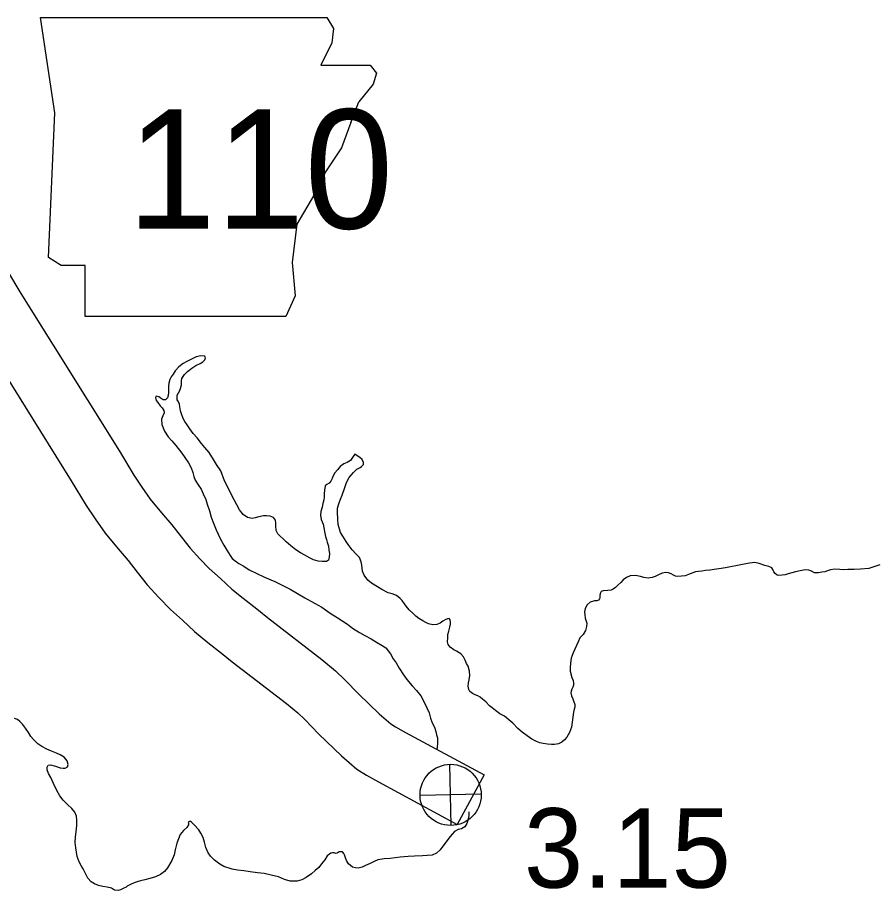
# Model space of a CAD drawing. Extents: x -939622 to -934222, y 1383701 to 1385301.
# Drawn here: x -936528.63 to -936514.97, y 1384692.93 to 1384706.85 of the extents above; entities that cross this region are included whole.
import ezdxf

# ---------------------------------------------------------------- set-up
doc = ezdxf.new("R2010")
doc.units = 0
for name, color, linetype in [('Level 10', 7, 'Continuous'), ('Level 21', 7, 'Continuous'), ('Level 25', 7, 'Continuous'), ('Level 26', 7, 'Continuous'), ('Level 9', 7, 'Continuous')]:
    doc.layers.add(name, color=color, linetype=linetype)

msp = doc.modelspace()

# ---------------------------------------------------------------- linework, layer by layer
at = {"layer": 'Level 10'}
for points in [[(-936528.792, 1384702.806), (-936528.575, 1384702.449), (-936527.006, 1384699.933), (-936526.775, 1384699.552), (-936526.648, 1384699.362), (-936526.513, 1384699.17), (-936526.335, 1384698.951), (-936526.17, 1384698.758), (-936526.016, 1384698.562), (-936525.875, 1384698.385), (-936525.723, 1384698.215), (-936525.573, 1384698.064), (-936525.393, 1384697.903), (-936525.214, 1384697.735), (-936525.034, 1384697.587), (-936524.816, 1384697.419), (-936524.646, 1384697.28), (-936523.778, 1384696.611), (-936523.558, 1384696.43), (-936523.412, 1384696.289), (-936523.189, 1384696.056), (-936522.863, 1384695.743), (-936522.753, 1384695.651), (-936522.677, 1384695.584), (-936522.604, 1384695.538), (-936522.444, 1384695.448), (-936521.191, 1384694.772)], [(-936529.341, 1384701.977), (-936527.773, 1384699.462), (-936527.535, 1384699.069), (-936527.39, 1384698.853), (-936527.23, 1384698.626), (-936527.027, 1384698.376), (-936526.867, 1384698.188), (-936526.721, 1384698.003), (-936526.562, 1384697.803), (-936526.378, 1384697.598), (-936526.193, 1384697.411), (-936526.002, 1384697.24), (-936525.809, 1384697.059), (-936525.595, 1384696.882), (-936525.376, 1384696.714), (-936525.207, 1384696.575), (-936524.339, 1384695.907), (-936524.158, 1384695.758), (-936524.05, 1384695.654), (-936523.826, 1384695.42), (-936523.465, 1384695.073), (-936523.34, 1384694.969), (-936523.219, 1384694.861), (-936523.064, 1384694.764), (-936522.876, 1384694.659), (-936521.618, 1384693.98)], [(-936521.191, 1384694.772), (-936521.618, 1384693.98)]]:
    msp.add_lwpolyline(points, dxfattribs=at)
at = {"layer": 'Level 21'}
for p, q in [((-936528.033, 1384705.331), (-936528.262, 1384706.854)), ((-936528.262, 1384706.854), (-936523.698, 1384706.851)), ((-936523.698, 1384706.851), (-936523.592, 1384706.676)), ((-936523.694, 1384706.854), (-936523.694, 1384706.854)), ((-936523.592, 1384706.676), (-936523.618, 1384706.448)), ((-936523.618, 1384706.448), (-936523.795, 1384706.092)), ((-936523.795, 1384706.092), (-936523.009, 1384706.092)), ((-936523.009, 1384706.092), (-936522.907, 1384705.966)), ((-936522.907, 1384705.966), (-936522.958, 1384705.788)), ((-936522.958, 1384705.788), (-936523.186, 1384705.509)), ((-936523.313, 1384705.179), (-936523.186, 1384705.509)), ((-936528.135, 1384703.022), (-936528.033, 1384705.331)), ((-936523.313, 1384705.179), (-936523.465, 1384704.773)), ((-936523.465, 1384704.773), (-936523.719, 1384704.392)), ((-936523.719, 1384704.392), (-936523.897, 1384704.037)), ((-936523.897, 1384704.037), (-936524.176, 1384703.555)), ((-936524.176, 1384703.555), (-936524.252, 1384702.946)), ((-936527.932, 1384702.895), (-936528.135, 1384703.022)), ((-936524.252, 1384702.946), (-936524.201, 1384702.413)), ((-936527.551, 1384702.895), (-936527.932, 1384702.895)), ((-936527.551, 1384702.083), (-936527.551, 1384702.895)), ((-936524.201, 1384702.413), (-936524.354, 1384702.083)), ((-936524.354, 1384702.083), (-936527.551, 1384702.083))]:
    msp.add_line(p, q, dxfattribs=at)
at = {"layer": 'Level 26'}
for p, q in [((-936521.713, 1384693.962), (-936521.735, 1384694.939)), ((-936521.236, 1384694.462), (-936522.212, 1384694.439))]:
    msp.add_line(p, q, dxfattribs=at)
msp.add_circle((-936521.724, 1384694.451), 0.488, dxfattribs=at)
at = {"layer": 'Level 9'}
for points in [[(-936524.504, 1384698.67), (-936524.509, 1384698.745), (-936524.511, 1384698.79), (-936524.518, 1384698.835), (-936524.549, 1384698.879), (-936524.604, 1384698.899), (-936524.658, 1384698.903), (-936524.709, 1384698.902), (-936524.784, 1384698.887), (-936524.84, 1384698.871), (-936524.888, 1384698.86), (-936524.964, 1384698.879), (-936525.034, 1384698.925), (-936525.091, 1384699.001), (-936525.135, 1384699.078), (-936525.177, 1384699.158), (-936525.331, 1384699.46), (-936525.39, 1384699.621), (-936525.456, 1384699.724), (-936525.503, 1384699.804), (-936525.576, 1384699.913), (-936525.642, 1384699.992), (-936525.695, 1384700.057), (-936525.766, 1384700.145), (-936525.832, 1384700.218), (-936525.882, 1384700.289), (-936525.923, 1384700.356), (-936525.961, 1384700.409), (-936525.987, 1384700.457), (-936526.016, 1384700.531), (-936526.029, 1384700.579), (-936526.04, 1384700.642), (-936526.045, 1384700.687), (-936526.064, 1384700.722), (-936526.086, 1384700.752), (-936526.082, 1384700.83), (-936526.062, 1384700.864), (-936526.043, 1384700.9), (-936526.029, 1384700.937), (-936526.018, 1384700.994), (-936526.014, 1384701.055), (-936526.01, 1384701.094), (-936525.967, 1384701.158), (-936525.92, 1384701.205), (-936525.853, 1384701.258), (-936525.785, 1384701.302), (-936525.717, 1384701.335), (-936525.676, 1384701.36), (-936525.644, 1384701.394), (-936525.632, 1384701.421), (-936525.642, 1384701.451), (-936525.709, 1384701.458), (-936525.78, 1384701.441), (-936525.869, 1384701.399), (-936525.928, 1384701.367), (-936525.99, 1384701.335), (-936526.058, 1384701.282), (-936526.115, 1384701.214), (-936526.147, 1384701.165), (-936526.179, 1384701.119), (-936526.204, 1384701.079), (-936526.22, 1384701.018), (-936526.225, 1384700.973), (-936526.223, 1384700.916), (-936526.222, 1384700.871), (-936526.226, 1384700.825), (-936526.24, 1384700.783), (-936526.272, 1384700.755), (-936526.308, 1384700.754), (-936526.354, 1384700.785), (-936526.379, 1384700.803), (-936526.421, 1384700.81), (-936526.432, 1384700.789), (-936526.419, 1384700.744), (-936526.391, 1384700.709), (-936526.356, 1384700.659), (-936526.325, 1384700.624), (-936526.297, 1384700.583), (-936526.293, 1384700.547), (-936526.315, 1384700.498), (-936526.337, 1384700.443), (-936526.329, 1384700.359), (-936526.287, 1384700.255), (-936526.23, 1384700.164), (-936526.171, 1384700.102), (-936526.105, 1384700.023), (-936526.011, 1384699.903), (-936525.964, 1384699.832), (-936525.904, 1384699.746), (-936525.863, 1384699.669), (-936525.833, 1384699.595), (-936525.819, 1384699.532), (-936525.796, 1384699.47), (-936525.749, 1384699.399), (-936525.702, 1384699.328), (-936525.672, 1384699.254), (-936525.63, 1384699.162), (-936525.604, 1384699.088), (-936525.571, 1384698.983), (-936525.541, 1384698.882), (-936525.507, 1384698.784)], [(-936522.167, 1384697.226), (-936522.231, 1384697.263), (-936522.28, 1384697.301), (-936522.321, 1384697.344), (-936522.386, 1384697.406), (-936522.433, 1384697.464), (-936522.461, 1384697.5), (-936522.498, 1384697.55), (-936522.53, 1384697.585), (-936522.585, 1384697.634), (-936522.658, 1384697.659), (-936522.719, 1384697.675), (-936522.819, 1384697.729), (-936522.89, 1384697.772), (-936522.985, 1384697.829), (-936523.046, 1384697.876), (-936523.103, 1384697.958), (-936523.129, 1384698.021), (-936523.133, 1384698.069), (-936523.141, 1384698.117), (-936523.152, 1384698.17), (-936523.178, 1384698.236), (-936523.231, 1384698.294), (-936523.296, 1384698.361), (-936523.359, 1384698.447), (-936523.39, 1384698.494), (-936523.441, 1384698.58), (-936523.479, 1384698.636), (-936523.516, 1384698.764), (-936523.524, 1384698.851), (-936523.528, 1384698.959), (-936523.527, 1384699.025), (-936523.505, 1384699.092), (-936523.48, 1384699.168), (-936523.455, 1384699.235), (-936523.411, 1384699.354), (-936523.384, 1384699.433), (-936523.341, 1384699.512), (-936523.309, 1384699.552), (-936523.272, 1384699.596), (-936523.242, 1384699.624), (-936523.219, 1384699.648), (-936523.19, 1384699.664), (-936523.169, 1384699.674), (-936523.148, 1384699.69), (-936523.116, 1384699.724), (-936523.111, 1384699.754), (-936523.137, 1384699.801), (-936523.174, 1384699.833), (-936523.214, 1384699.859), (-936523.239, 1384699.882), (-936523.251, 1384699.888), (-936523.28, 1384699.851), (-936523.3, 1384699.817), (-936523.323, 1384699.787), (-936523.373, 1384699.755), (-936523.429, 1384699.732), (-936523.488, 1384699.688), (-936523.528, 1384699.636), (-936523.569, 1384699.589), (-936523.6, 1384699.531), (-936523.614, 1384699.498), (-936523.634, 1384699.455), (-936523.663, 1384699.424), (-936523.698, 1384699.405), (-936523.724, 1384699.383), (-936523.727, 1384699.371), (-936523.737, 1384699.317), (-936523.741, 1384699.25), (-936523.74, 1384699.202), (-936523.747, 1384699.157), (-936523.76, 1384699.099), (-936523.774, 1384699.042), (-936523.796, 1384698.972), (-936523.797, 1384698.915), (-936523.786, 1384698.846), (-936523.759, 1384698.768), (-936523.745, 1384698.709), (-936523.731, 1384698.628), (-936523.717, 1384698.574), (-936523.703, 1384698.526), (-936523.693, 1384698.482), (-936523.673, 1384698.419), (-936523.665, 1384698.353), (-936523.657, 1384698.302), (-936523.659, 1384698.245), (-936523.672, 1384698.196), (-936523.701, 1384698.174), (-936523.773, 1384698.172), (-936523.837, 1384698.179), (-936523.909, 1384698.201), (-936523.977, 1384698.235), (-936524.05, 1384698.275), (-936524.12, 1384698.312), (-936524.194, 1384698.361), (-936524.274, 1384698.422), (-936524.345, 1384698.489), (-936524.397, 1384698.535), (-936524.441, 1384698.576), (-936524.481, 1384698.617), (-936524.504, 1384698.67)], [(-936525.507, 1384698.784), (-936525.462, 1384698.68), (-936525.43, 1384698.609), (-936525.388, 1384698.52), (-936525.34, 1384698.437), (-936525.293, 1384698.357), (-936525.242, 1384698.269), (-936525.207, 1384698.221), (-936525.161, 1384698.184), (-936525.1, 1384698.144), (-936525.023, 1384698.098), (-936524.934, 1384698.04), (-936524.825, 1384697.99), (-936524.691, 1384697.925), (-936524.529, 1384697.854), (-936524.282, 1384697.732), (-936524.047, 1384697.595), (-936523.894, 1384697.51), (-936523.78, 1384697.444), (-936523.719, 1384697.404), (-936523.645, 1384697.349), (-936523.532, 1384697.28), (-936523.443, 1384697.223), (-936523.37, 1384697.177), (-936523.287, 1384697.113), (-936523.176, 1384697.041), (-936523.091, 1384696.993), (-936522.993, 1384696.939), (-936522.907, 1384696.89), (-936522.815, 1384696.836), (-936522.757, 1384696.796), (-936522.685, 1384696.702), (-936522.64, 1384696.619), (-936522.593, 1384696.56), (-936522.543, 1384696.471), (-936522.473, 1384696.368), (-936522.423, 1384696.294), (-936522.335, 1384696.189), (-936522.27, 1384696.119), (-936522.201, 1384696.031), (-936522.16, 1384695.96), (-936522.102, 1384695.841), (-936522.067, 1384695.758), (-936522.043, 1384695.677), (-936522.02, 1384695.6), (-936521.984, 1384695.532), (-936521.961, 1384695.46), (-936521.947, 1384695.407), (-936521.931, 1384695.359), (-936521.932, 1384695.284), (-936521.938, 1384695.208), (-936521.946, 1384695.179)], [(-936514.879, 1384698.121), (-936515.058, 1384698.064), (-936515.189, 1384698.051), (-936515.288, 1384698.045), (-936515.39, 1384698.045), (-936515.456, 1384698.043), (-936515.517, 1384698.047), (-936515.598, 1384698.05), (-936515.667, 1384698.039), (-936515.717, 1384698.023), (-936515.759, 1384698.012), (-936515.806, 1384698.002), (-936515.857, 1384697.991), (-936515.92, 1384697.995), (-936515.969, 1384698.018), (-936516.012, 1384698.038), (-936516.072, 1384698.042), (-936516.153, 1384698.024), (-936516.224, 1384698.007), (-936516.284, 1384697.993), (-936516.343, 1384697.976), (-936516.391, 1384697.963), (-936516.439, 1384697.955), (-936516.493, 1384697.951), (-936516.517, 1384697.956), (-936516.551, 1384697.982), (-936516.573, 1384698.011), (-936516.586, 1384698.047), (-936516.605, 1384698.074), (-936516.65, 1384698.093), (-936516.714, 1384698.109), (-936516.802, 1384698.143), (-936516.871, 1384698.156), (-936516.958, 1384698.15), (-936517.072, 1384698.128), (-936517.152, 1384698.108), (-936517.26, 1384698.087), (-936517.343, 1384698.075), (-936517.592, 1384698.037), (-936517.66, 1384698.032), (-936517.717, 1384698.021), (-936517.774, 1384698.017), (-936517.822, 1384698.009), (-936517.86, 1384697.996), (-936517.932, 1384697.967), (-936517.985, 1384697.947), (-936518.045, 1384697.939), (-936518.105, 1384697.934), (-936518.138, 1384697.942), (-936518.172, 1384697.956), (-936518.208, 1384697.976), (-936518.251, 1384697.993), (-936518.293, 1384698.001), (-936518.353, 1384697.987), (-936518.409, 1384697.961), (-936518.462, 1384697.935), (-936518.513, 1384697.919), (-936518.572, 1384697.908), (-936518.645, 1384697.918), (-936518.699, 1384697.934), (-936518.778, 1384697.953), (-936518.859, 1384697.947), (-936518.921, 1384697.921), (-936518.974, 1384697.88), (-936519.012, 1384697.84), (-936519.059, 1384697.797), (-936519.096, 1384697.759), (-936519.132, 1384697.734), (-936519.167, 1384697.715), (-936519.224, 1384697.71), (-936519.29, 1384697.708), (-936519.326, 1384697.695), (-936519.34, 1384697.662), (-936519.344, 1384697.625), (-936519.347, 1384697.598)], [(-936519.347, 1384697.598), (-936519.352, 1384697.577), (-936519.366, 1384697.556), (-936519.393, 1384697.546), (-936519.429, 1384697.545), (-936519.501, 1384697.527), (-936519.547, 1384697.484), (-936519.581, 1384697.426), (-936519.589, 1384697.371), (-936519.584, 1384697.326), (-936519.577, 1384697.272), (-936519.55, 1384697.192), (-936519.557, 1384697.135), (-936519.573, 1384697.074), (-936519.613, 1384697.009), (-936519.663, 1384696.957), (-936519.691, 1384696.893), (-936519.772, 1384696.719), (-936519.8, 1384696.631), (-936519.812, 1384696.552), (-936519.819, 1384696.486), (-936519.817, 1384696.423), (-936519.79, 1384696.324), (-936519.77, 1384696.274), (-936519.763, 1384696.232), (-936519.765, 1384696.199), (-936519.773, 1384696.171), (-936519.79, 1384696.138), (-936519.801, 1384696.107), (-936519.806, 1384696.08), (-936519.796, 1384696.032), (-936519.776, 1384695.982), (-936519.763, 1384695.949), (-936519.746, 1384695.892), (-936519.745, 1384695.853), (-936519.756, 1384695.817), (-936519.764, 1384695.771), (-936519.798, 1384695.53), (-936519.831, 1384695.444), (-936519.871, 1384695.371), (-936519.906, 1384695.328), (-936519.95, 1384695.29), (-936520.003, 1384695.268), (-936520.066, 1384695.257), (-936520.117, 1384695.255), (-936520.18, 1384695.259), (-936520.249, 1384695.272), (-936520.301, 1384695.283), (-936520.355, 1384695.302), (-936520.429, 1384695.339), (-936520.505, 1384695.391), (-936520.585, 1384695.454), (-936520.653, 1384695.509), (-936520.734, 1384695.594), (-936520.796, 1384695.647), (-936520.867, 1384695.707), (-936520.937, 1384695.744), (-936521.008, 1384695.796), (-936521.06, 1384695.84), (-936521.103, 1384695.872), (-936521.165, 1384695.933), (-936521.218, 1384695.976), (-936521.255, 1384696.008), (-936521.288, 1384696.031), (-936521.334, 1384696.048), (-936521.374, 1384696.068), (-936521.417, 1384696.1), (-936521.436, 1384696.132), (-936521.443, 1384696.183), (-936521.439, 1384696.24), (-936521.429, 1384696.289), (-936521.416, 1384696.358), (-936521.421, 1384696.425), (-936521.444, 1384696.502), (-936521.47, 1384696.549), (-936521.493, 1384696.603), (-936521.518, 1384696.653), (-936521.559, 1384696.7), (-936521.586, 1384696.72), (-936521.632, 1384696.743), (-936521.675, 1384696.763), (-936521.73, 1384696.806), (-936521.765, 1384696.85), (-936521.772, 1384696.892), (-936521.771, 1384696.958), (-936521.767, 1384697.01), (-936521.753, 1384697.061), (-936521.737, 1384697.125), (-936521.727, 1384697.173), (-936521.725, 1384697.206), (-936521.732, 1384697.245), (-936521.748, 1384697.263), (-936521.775, 1384697.262), (-936521.81, 1384697.243), (-936521.848, 1384697.221), (-936521.89, 1384697.192), (-936521.943, 1384697.167), (-936522.009, 1384697.162), (-936522.075, 1384697.178), (-936522.118, 1384697.2), (-936522.167, 1384697.226)], [(-936527.956, 1384694.437), (-936528.001, 1384694.52), (-936528.056, 1384694.635), (-936528.101, 1384694.73), (-936528.136, 1384694.792), (-936528.156, 1384694.849), (-936528.157, 1384694.891), (-936528.143, 1384694.927), (-936528.104, 1384694.929), (-936528.025, 1384694.907), (-936527.952, 1384694.885), (-936527.901, 1384694.875), (-936527.868, 1384694.879), (-936527.833, 1384694.901), (-936527.822, 1384694.937), (-936527.836, 1384694.994), (-936527.889, 1384695.053), (-936527.95, 1384695.09), (-936528.011, 1384695.118), (-936528.087, 1384695.149), (-936528.163, 1384695.183), (-936528.245, 1384695.225), (-936528.307, 1384695.268), (-936528.375, 1384695.335), (-936528.416, 1384695.385), (-936528.457, 1384695.444), (-936528.504, 1384695.515), (-936528.551, 1384695.577), (-936528.594, 1384695.624), (-936528.628, 1384695.656), (-936528.677, 1384695.669)], [(-936523.241, 1384693.285), (-936523.29, 1384693.299), (-936523.351, 1384693.351), (-936523.383, 1384693.407), (-936523.402, 1384693.449), (-936523.412, 1384693.478), (-936523.419, 1384693.496), (-936523.429, 1384693.517), (-936523.45, 1384693.543), (-936523.499, 1384693.545), (-936523.531, 1384693.523), (-936523.555, 1384693.516), (-936523.579, 1384693.527), (-936523.609, 1384693.529), (-936523.636, 1384693.52), (-936523.692, 1384693.479), (-936523.729, 1384693.417), (-936523.781, 1384693.35), (-936523.824, 1384693.294), (-936523.883, 1384693.244), (-936523.944, 1384693.191), (-936524.026, 1384693.135), (-936524.097, 1384693.096), (-936524.172, 1384693.076), (-936524.283, 1384693.076), (-936524.371, 1384693.1), (-936524.471, 1384693.142), (-936524.586, 1384693.172), (-936524.698, 1384693.195), (-936524.803, 1384693.207), (-936524.918, 1384693.222), (-936525.021, 1384693.239), (-936525.12, 1384693.251), (-936525.205, 1384693.264), (-936525.338, 1384693.311), (-936525.405, 1384693.345), (-936525.488, 1384693.409), (-936525.551, 1384693.473), (-936525.588, 1384693.529), (-936525.627, 1384693.612), (-936525.651, 1384693.698), (-936525.671, 1384693.77), (-936525.706, 1384693.838), (-936525.741, 1384693.894), (-936525.813, 1384693.973), (-936525.84, 1384693.999), (-936525.856, 1384694.017), (-936525.871, 1384694.029), (-936525.877, 1384694.031), (-936525.907, 1384694.018), (-936525.903, 1384694), (-936525.903, 1384693.976), (-936525.928, 1384693.931), (-936525.981, 1384693.881), (-936526.036, 1384693.819), (-936526.064, 1384693.752), (-936526.089, 1384693.679), (-936526.118, 1384693.576), (-936526.131, 1384693.497), (-936526.167, 1384693.406), (-936526.241, 1384693.286), (-936526.288, 1384693.231), (-936526.349, 1384693.181), (-936526.429, 1384693.145), (-936526.518, 1384693.118), (-936526.599, 1384693.098), (-936526.667, 1384693.078), (-936526.706, 1384693.07), (-936526.772, 1384693.05), (-936526.831, 1384693.024), (-936526.869, 1384693.002), (-936526.881, 1384692.993), (-936526.898, 1384692.977), (-936526.943, 1384692.958), (-936526.99, 1384692.938), (-936527.026, 1384692.925), (-936527.086, 1384692.932), (-936527.132, 1384692.961), (-936527.202, 1384692.98), (-936527.271, 1384692.987), (-936527.338, 1384693.003), (-936527.402, 1384693.034), (-936527.457, 1384693.065), (-936527.51, 1384693.124), (-936527.555, 1384693.216), (-936527.583, 1384693.269), (-936527.609, 1384693.313), (-936527.647, 1384693.384), (-936527.68, 1384693.468), (-936527.702, 1384693.605), (-936527.711, 1384693.692), (-936527.705, 1384693.783), (-936527.695, 1384693.864), (-936527.686, 1384693.964), (-936527.686, 1384694.048), (-936527.691, 1384694.114), (-936527.717, 1384694.176), (-936527.764, 1384694.232), (-936527.835, 1384694.299), (-936527.9, 1384694.366), (-936527.956, 1384694.437)], [(-936521.435, 1384694.182), (-936521.435, 1384694.12), (-936521.448, 1384694.044), (-936521.467, 1384693.992), (-936521.499, 1384693.943), (-936521.549, 1384693.912), (-936521.603, 1384693.901), (-936521.662, 1384693.866), (-936521.699, 1384693.826), (-936521.731, 1384693.789), (-936521.847, 1384693.632), (-936521.89, 1384693.573), (-936521.951, 1384693.523), (-936522.019, 1384693.491), (-936522.097, 1384693.486), (-936522.172, 1384693.477), (-936522.301, 1384693.473), (-936522.4, 1384693.467), (-936522.529, 1384693.457), (-936522.61, 1384693.446), (-936522.69, 1384693.437), (-936522.786, 1384693.431), (-936522.885, 1384693.416), (-936522.944, 1384693.39), (-936523.006, 1384693.355), (-936523.083, 1384693.323), (-936523.133, 1384693.3), (-936523.199, 1384693.283), (-936523.241, 1384693.285)]]:
    msp.add_lwpolyline(points, dxfattribs=at)

# ---------------------------------------------------------------- texts
at = {"layer": 'Level 21'}
msp.add_text('110', height=1.9008, dxfattribs=at).set_placement((-936526.88, 1384703.486))
at = {"layer": 'Level 25'}
msp.add_text('3.15', height=1.2672, dxfattribs=at).set_placement((-936520.555, 1384692.971))

doc.saveas('drawing.dxf')
